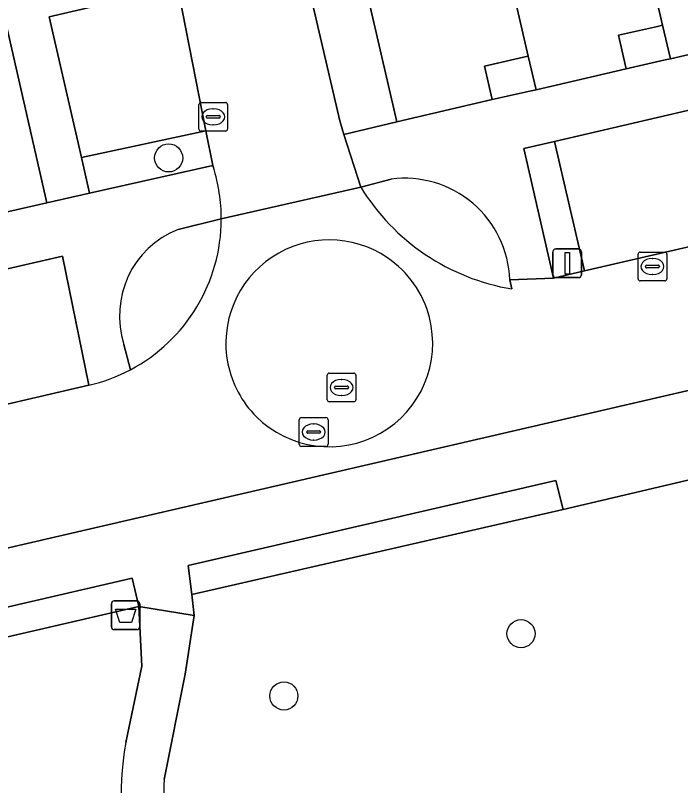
# Model space of a CAD drawing. Extents: x 156412 to 157779, y 382335 to 383768.
# Drawn here: x 157028.03 to 157051.2, y 383143.63 to 383170.43 of the extents above; entities that cross this region are included whole.
import ezdxf

# ---------------------------------------------------------------- set-up
doc = ezdxf.new("R2010")
doc.units = 0
for name, color, linetype in [('IMGEO_Afvalbak', 7, 'Continuous'), ('IMGEO_Berm_groen', 7, 'Continuous'), ('IMGEO_Boom', 7, 'Continuous'), ('IMGEO_Erf', 7, 'Continuous'), ('IMGEO_Groenvoorziening', 7, 'Continuous'), ('IMGEO_Haag', 7, 'Continuous'), ('IMGEO_Kolk', 7, 'Continuous'), ('IMGEO_Lichtmast', 7, 'Continuous'), ('IMGEO_Pand', 7, 'Continuous'), ('IMGEO_Parkeervlak_open', 7, 'Continuous'), ('IMGEO_Rijbaan_lokaal_gesloten', 7, 'Continuous'), ('IMGEO_Rijbaan_lokaal_open', 7, 'Continuous'), ('IMGEO_Rioolput', 7, 'Continuous'), ('IMGEO_Voetpad_halfverhard', 7, 'Continuous'), ('IMGEO_Voetpad_open', 7, 'Continuous')]:
    doc.layers.add(name, color=color, linetype=linetype)

msp = doc.modelspace()

# ---------------------------------------------------------------- linework, layer by layer
at = {"layer": 'IMGEO_Afvalbak'}
for p, q in [((157031.478, 383150.056), (157032.268, 383150.056)), ((157032.268, 383150.056), (157031.478, 383150.056)), ((157031.378, 383149.156), (157031.378, 383149.956)), ((157031.378, 383149.956), (157031.378, 383149.156)), ((157032.368, 383149.956), (157032.368, 383149.156)), ((157032.368, 383149.156), (157032.368, 383149.956)), ((157032.268, 383149.056), (157031.478, 383149.056)), ((157031.478, 383149.056), (157032.268, 383149.056))]:
    msp.add_line(p, q, dxfattribs=at)
msp.add_lwpolyline([(157031.521, 383149.77), (157032.225, 383149.77), (157032.076, 383149.3), (157031.67, 383149.3), (157031.521, 383149.77)], dxfattribs=at)
for centre, start, end in [((157031.478, 383149.956), 90, 180), ((157031.478, 383149.956), 90, 180), ((157032.268, 383149.956), 0, 90), ((157032.268, 383149.956), 360, 90), ((157031.478, 383149.156), 180, 270), ((157031.478, 383149.156), 180, 270), ((157032.268, 383149.156), 270, 0), ((157032.268, 383149.156), 270, 0)]:
    msp.add_arc(centre, 0.1, start, end, dxfattribs=at)
at = {"layer": 'IMGEO_Berm_groen'}
for points in [[(157041.122, 383164.735), (157040.061, 383164.454)], [(157035.204, 383163.347), (157033.698, 383162.985)], [(157045.323, 383160.912), (157045.248, 383161.23)], [(157031.815, 383158.982), (157032.041, 383158.102)]]:
    msp.add_lwpolyline(points, dxfattribs=at)
for centre, radius, start, end in [((157041.586, 383161.1), 3.665, 2.0347, 97.2701), ((157046.586, 383168.468), 7.661, 211.6001, 260.5087), ((157029.267, 383163.351), 5.937, 297.8554, 359.9604), ((157034.896, 383159.977), 3.237, 111.711, 197.9046)]:
    msp.add_arc(centre, radius, start, end, dxfattribs=at)
at = {"layer": 'IMGEO_Boom'}
for centre in [(157033.372, 383165.471), (157045.642, 383148.915), (157037.384, 383146.749)]:
    msp.add_circle(centre, 0.489, dxfattribs=at)
at = {"layer": 'IMGEO_Erf'}
for points in [[(157050.573, 383170.089), (157050.393, 383170.048), (157049.031, 383169.739), (157049.302, 383168.571), (157050.665, 383168.879), (157050.843, 383168.92)], [(157045.894, 383169.013), (157045.725, 383168.975), (157044.364, 383168.669), (157044.635, 383167.501), (157045.997, 383167.806), (157046.164, 383167.845)]]:
    msp.add_lwpolyline(points, close=True, dxfattribs=at)
at = {"layer": 'IMGEO_Groenvoorziening'}
for points in [[(157099.819, 383165.265), (157056.885, 383155.534), (157047.107, 383153.236), (157034.173, 383150.285), (157034.262, 383149.546), (157033.952, 383147.511), (157033.211, 383143.847)], [(157031.884, 383145.128), (157032.439, 383147.79), (157032.335, 383149.866), (156991.556, 383140.436), (156989.583, 383139.981), (156981.969, 383138.165), (156981.737, 383139.184), (156980.504, 383138.895), (156977.146, 383138.108), (156977.364, 383137.162), (156977.819, 383135.185), (156978.944, 383135.438), (156981.174, 383135.958), (156982.405, 383136.246), (156986.103, 383137.108), (156990.025, 383120.292), (156982.866, 383118.622), (156981.694, 383118.337), (156982.17, 383116.267), (156988.65, 383116.166)]]:
    msp.add_lwpolyline(points, dxfattribs=at)
for points in [[(157034.173, 383150.285), (157047.107, 383153.236), (157046.855, 383154.243), (157034.053, 383151.294)], [(156991.556, 383140.436), (157032.335, 383149.866), (157032.105, 383150.853), (156991.321, 383141.408)]]:
    msp.add_lwpolyline(points, close=True, dxfattribs=at)
for centre, radius, start, end in [((157040.469, 383143.447), 8.748, 168.9204, 235.0525), ((157040.196, 383143.422), 6.998, 176.5142, 230.0881)]:
    msp.add_arc(centre, radius, start, end, dxfattribs=at)
at = {"layer": 'IMGEO_Haag'}
for points in [[(157034.173, 383150.285), (157047.107, 383153.236), (157046.855, 383154.243), (157034.053, 383151.294)], [(156991.556, 383140.436), (157032.335, 383149.866), (157032.105, 383150.853), (156991.321, 383141.408)]]:
    msp.add_lwpolyline(points, close=True, dxfattribs=at)
at = {"layer": 'IMGEO_Kolk'}
for p, q in [((157034.498, 383167.403), (157035.35, 383167.403)), ((157034.423, 383166.477), (157034.423, 383167.329)), ((157034.911, 383167.183), (157034.936, 383167.183)), ((157035.424, 383167.329), (157035.424, 383166.477)), ((157034.682, 383166.897), (157034.682, 383166.909)), ((157035.12, 383166.86), (157034.722, 383166.86)), ((157034.725, 383166.946), (157035.123, 383166.946)), ((157035.166, 383166.909), (157035.166, 383166.897)), ((157034.934, 383166.623), (157034.909, 383166.623)), ((157035.35, 383166.403), (157034.498, 383166.403)), ((157049.718, 383161.268), (157049.718, 383162.12)), ((157049.793, 383162.194), (157050.645, 383162.194)), ((157050.719, 383162.12), (157050.719, 383161.268)), ((157050.206, 383161.974), (157050.231, 383161.974)), ((157049.977, 383161.688), (157049.977, 383161.7)), ((157050.415, 383161.651), (157050.017, 383161.651)), ((157050.02, 383161.737), (157050.418, 383161.737)), ((157050.461, 383161.7), (157050.461, 383161.688)), ((157050.229, 383161.414), (157050.204, 383161.414)), ((157050.645, 383161.194), (157049.793, 383161.194))]:
    msp.add_line(p, q, dxfattribs=at)
for points in [[(157034.498, 383167.403), (157035.35, 383167.403)], [(157034.423, 383166.477), (157034.423, 383167.329)], [(157035.424, 383167.329), (157035.424, 383166.477)], [(157035.35, 383166.403), (157034.498, 383166.403)], [(157049.718, 383161.268), (157049.718, 383162.12)], [(157049.793, 383162.194), (157050.645, 383162.194)], [(157050.719, 383162.12), (157050.719, 383161.268)], [(157050.645, 383161.194), (157049.793, 383161.194)]]:
    msp.add_lwpolyline(points, dxfattribs=at)
for centre, radius, start, end in [((157034.5, 383167.327), 0.0765, 91.552, 178.448), ((157034.5, 383167.327), 0.0765, 91.552, 178.448), ((157035.348, 383167.327), 0.0765, 1.552, 88.448), ((157035.348, 383167.327), 0.0765, 1.552, 88.448), ((157034.722, 383166.906), 0.0403, 85.8775, 175.7526), ((157034.719, 383166.896), 0.0366, 178.938, 274.7102), ((157035.123, 383166.903), 0.043, 264.8664, 352.4533), ((157035.127, 383166.908), 0.0386, 1.7309, 96.639), ((157034.5, 383166.479), 0.0765, 181.552, 268.448), ((157034.5, 383166.479), 0.0765, 181.552, 268.448), ((157035.348, 383166.479), 0.0765, 271.552, 358.448), ((157035.348, 383166.479), 0.0765, 271.552, 358.448), ((157049.795, 383162.118), 0.0765, 91.552, 178.448), ((157049.795, 383162.118), 0.0765, 91.552, 178.448), ((157050.643, 383162.118), 0.0765, 1.552, 88.448), ((157050.643, 383162.118), 0.0765, 1.552, 88.448), ((157050.017, 383161.697), 0.0403, 85.8775, 175.7526), ((157050.014, 383161.687), 0.0366, 178.938, 274.7102), ((157050.418, 383161.694), 0.043, 264.8664, 352.4533), ((157050.422, 383161.699), 0.0386, 1.7309, 96.639), ((157049.795, 383161.27), 0.0765, 181.552, 268.448), ((157049.795, 383161.27), 0.0765, 181.552, 268.448), ((157050.643, 383161.27), 0.0765, 271.552, 358.448), ((157050.643, 383161.27), 0.0765, 271.552, 358.448)]:
    msp.add_arc(centre, radius, start, end, dxfattribs=at)
for centre, major_axis, ratio, start_param, end_param in [((157034.91, 383166.903), (-0.387, 0.002), 0.722429, 4.712389, 7.853982), ((157034.935, 383166.903), (-0.39, 0.002), 0.717154, 1.570796, 4.712389), ((157050.205, 383161.694), (-0.387, 0.002), 0.722429, 4.712389, 7.853982), ((157050.23, 383161.694), (-0.39, 0.002), 0.717154, 1.570796, 4.712389)]:
    msp.add_ellipse(centre, major_axis=major_axis, ratio=ratio, start_param=start_param, end_param=end_param, dxfattribs=at)
at = {"layer": 'IMGEO_Lichtmast'}
for p, q in [((157046.854, 383162.306), (157047.644, 383162.306)), ((157047.644, 383162.306), (157046.854, 383162.306)), ((157046.754, 383161.406), (157046.754, 383162.206)), ((157046.754, 383162.206), (157046.754, 383161.406)), ((157047.744, 383162.206), (157047.744, 383161.406)), ((157047.744, 383161.406), (157047.744, 383162.206)), ((157047.644, 383161.306), (157046.854, 383161.306)), ((157046.854, 383161.306), (157047.644, 383161.306))]:
    msp.add_line(p, q, dxfattribs=at)
msp.add_lwpolyline([(157047.174, 383162.181), (157047.324, 383162.181), (157047.324, 383161.431), (157047.174, 383161.431), (157047.174, 383162.181)], dxfattribs=at)
for centre, start, end in [((157046.854, 383162.206), 90, 180), ((157046.854, 383162.206), 90, 180), ((157047.644, 383162.206), 0, 90), ((157047.644, 383162.206), 360, 90), ((157046.854, 383161.406), 180, 270), ((157046.854, 383161.406), 180, 270), ((157047.644, 383161.406), 270, 0), ((157047.644, 383161.406), 270, 0)]:
    msp.add_arc(centre, 0.1, start, end, dxfattribs=at)
at = {"layer": 'IMGEO_Pand'}
for points in [[(157052.483, 383183.15), (157047.807, 383182.069), (157050.573, 383170.089), (157050.843, 383168.92), (157053.991, 383169.648), (157053.719, 383170.817), (157055.078, 383171.142), (157055.248, 383171.183)], [(157047.807, 383182.069), (157043.13, 383180.988), (157045.894, 383169.013), (157046.164, 383167.845), (157049.302, 383168.571), (157049.031, 383169.739), (157050.393, 383170.048), (157050.573, 383170.089)], [(157043.13, 383180.988), (157038.271, 383179.864), (157041.316, 383166.728), (157044.635, 383167.501), (157044.364, 383168.669), (157045.725, 383168.975), (157045.894, 383169.013)], [(157026.12, 383177.062), (157021.206, 383175.93), (157023.973, 383163.948), (157024.193, 383164.001), (157025.54, 383164.327), (157025.809, 383163.157), (157029.133, 383163.903)]]:
    msp.add_lwpolyline(points, close=True, dxfattribs=at)
at = {"layer": 'IMGEO_Parkeervlak_open'}
for points in [[(157033.733, 383171.154), (157033.672, 383171.419), (157029.206, 383170.377), (157030.335, 383165.486), (157034.669, 383166.415)], [(157051.594, 383167.153), (157046.81, 383166.048), (157047.855, 383161.537), (157052.638, 383162.644)], [(157029.671, 383162.052), (157024.669, 383160.899), (157025.694, 383156.43), (157030.587, 383157.563)]]:
    msp.add_lwpolyline(points, close=True, dxfattribs=at)
at = {"layer": 'IMGEO_Rijbaan_lokaal_gesloten'}
for points in [[(157022.852, 383217.466), (157023.761, 383214.407), (157023.935, 383213.667), (157024.156, 383212.726), (157024.745, 383210.216), (157025.515, 383206.96), (157027.143, 383199.867), (157027.51, 383198.266), (157028.648, 383193.311), (157028.883, 383192.287), (157029.433, 383189.888), (157029.679, 383188.816), (157030.805, 383183.912), (157031.054, 383182.828), (157031.628, 383180.327), (157032.052, 383178.478), (157032.633, 383175.945), (157032.88, 383174.872), (157033.445, 383172.408), (157033.672, 383171.419), (157033.733, 383171.154), (157034.669, 383166.415), (157034.908, 383165.203), (157034.929, 383165.139)], [(157035.204, 383163.347), (157040.061, 383164.454), (157039.477, 383166.29), (157039.327, 383166.762), (157029.007, 383211.056)], [(157097.832, 383173.095), (157096.611, 383172.813), (157094.31, 383172.281), (157093.263, 383172.038), (157085.995, 383170.358), (157084.216, 383169.946), (157081.88, 383169.406), (157080.825, 383169.162), (157076.513, 383168.165), (157075.006, 383167.816), (157068.798, 383166.381), (157066.949, 383165.953), (157063.723, 383165.207), (157062.794, 383164.992), (157060.699, 383164.508), (157059.575, 383164.248), (157054.13, 383162.988), (157052.638, 383162.644), (157047.855, 383161.537), (157046.772, 383161.287), (157045.248, 383161.23), (157045.323, 383160.912)], [(156976.978, 383145.145), (156978.188, 383140.425), (156980.132, 383140.879), (157098.962, 383168.364)], [(157040.061, 383164.454), (157035.204, 383163.347)], [(157030.587, 383157.563), (157025.694, 383156.43), (157024.751, 383156.212), (157022.286, 383155.642), (157021.295, 383155.412), (157017.985, 383154.646), (157016.642, 383154.335), (157008.821, 383152.525), (157007.664, 383152.257), (157005.574, 383151.773), (157004.561, 383151.539), (157000, 383150.483), (156999.584, 383150.387), (156997.774, 383149.968), (156988.77, 383147.884), (156987.571, 383147.606), (156985.354, 383147.093), (156984.338, 383146.858), (156979.61, 383145.764), (156978.64, 383145.539), (156978.229, 383145.444)]]:
    msp.add_lwpolyline(points, dxfattribs=at)
for centre, radius, start, end in [((157029.261, 383163.352), 5.943, 359.9515, 17.4976), ((157046.586, 383168.468), 7.661, 211.6001, 260.5087), ((157029.267, 383163.351), 5.937, 297.8554, 359.9604), ((157038.965, 383159.02), 3.601, 55.8257, 191.4352), ((157038.969, 383159.022), 3.597, 14.4511, 55.8542), ((157038.965, 383159.02), 3.601, 224.995, 14.4743), ((157038.953, 383159.013), 3.587, 191.3727, 225.0608), ((157029.266, 383163.357), 5.943, 282.8433, 297.8363)]:
    msp.add_arc(centre, radius, start, end, dxfattribs=at)
at = {"layer": 'IMGEO_Rijbaan_lokaal_open'}
for centre, radius, start, end in [((157038.965, 383159.02), 3.601, 55.8257, 191.4352), ((157038.969, 383159.022), 3.597, 14.4511, 55.8542), ((157038.965, 383159.02), 3.601, 224.995, 14.4743), ((157038.953, 383159.013), 3.587, 191.3727, 225.0608)]:
    msp.add_arc(centre, radius, start, end, dxfattribs=at)
at = {"layer": 'IMGEO_Rioolput'}
for p, q in [((157038.891, 383157.058), (157038.891, 383157.91)), ((157038.966, 383157.984), (157039.818, 383157.984)), ((157039.379, 383157.764), (157039.404, 383157.764)), ((157039.892, 383157.91), (157039.892, 383157.058)), ((157039.15, 383157.478), (157039.15, 383157.49)), ((157039.193, 383157.527), (157039.591, 383157.527)), ((157039.634, 383157.49), (157039.634, 383157.478)), ((157039.588, 383157.441), (157039.19, 383157.441)), ((157039.818, 383156.984), (157038.966, 383156.984)), ((157039.402, 383157.204), (157039.377, 383157.204)), ((157037.996, 383156.434), (157038.848, 383156.434)), ((157037.921, 383155.508), (157037.921, 383156.36)), ((157038.409, 383156.214), (157038.434, 383156.214)), ((157038.922, 383156.36), (157038.922, 383155.508)), ((157038.18, 383155.928), (157038.18, 383155.94)), ((157038.618, 383155.891), (157038.22, 383155.891)), ((157038.223, 383155.977), (157038.621, 383155.977)), ((157038.664, 383155.94), (157038.664, 383155.928)), ((157038.432, 383155.654), (157038.407, 383155.654)), ((157038.848, 383155.434), (157037.996, 383155.434))]:
    msp.add_line(p, q, dxfattribs=at)
for points in [[(157038.891, 383157.058), (157038.891, 383157.91)], [(157038.966, 383157.984), (157039.818, 383157.984)], [(157039.892, 383157.91), (157039.892, 383157.058)], [(157039.818, 383156.984), (157038.966, 383156.984)], [(157037.996, 383156.434), (157038.848, 383156.434)], [(157037.921, 383155.508), (157037.921, 383156.36)], [(157038.922, 383156.36), (157038.922, 383155.508)], [(157038.848, 383155.434), (157037.996, 383155.434)]]:
    msp.add_lwpolyline(points, dxfattribs=at)
for centre, radius, start, end in [((157038.968, 383157.908), 0.0765, 91.552, 178.448), ((157038.968, 383157.908), 0.0765, 91.552, 178.448), ((157039.816, 383157.908), 0.0765, 1.552, 88.448), ((157039.816, 383157.908), 0.0765, 1.552, 88.448), ((157039.19, 383157.487), 0.0403, 85.8775, 175.7526), ((157039.187, 383157.477), 0.0366, 178.938, 274.7102), ((157039.591, 383157.484), 0.043, 264.8664, 352.4533), ((157039.595, 383157.489), 0.0386, 1.7309, 96.639), ((157038.968, 383157.06), 0.0765, 181.552, 268.448), ((157038.968, 383157.06), 0.0765, 181.552, 268.448), ((157039.816, 383157.06), 0.0765, 271.552, 358.448), ((157039.816, 383157.06), 0.0765, 271.552, 358.448), ((157037.998, 383156.358), 0.0765, 91.552, 178.448), ((157037.998, 383156.358), 0.0765, 91.552, 178.448), ((157038.846, 383156.358), 0.0765, 1.552, 88.448), ((157038.846, 383156.358), 0.0765, 1.552, 88.448), ((157038.22, 383155.937), 0.0403, 85.8775, 175.7526), ((157038.217, 383155.927), 0.0366, 178.938, 274.7102), ((157038.621, 383155.934), 0.043, 264.8664, 352.4533), ((157038.625, 383155.939), 0.0386, 1.7309, 96.639), ((157037.998, 383155.51), 0.0765, 181.552, 268.448), ((157037.998, 383155.51), 0.0765, 181.552, 268.448), ((157038.846, 383155.51), 0.0765, 271.552, 358.448), ((157038.846, 383155.51), 0.0765, 271.552, 358.448)]:
    msp.add_arc(centre, radius, start, end, dxfattribs=at)
for centre, major_axis, ratio, start_param, end_param in [((157039.378, 383157.484), (-0.387, 0.002), 0.722429, 4.712389, 7.853982), ((157039.403, 383157.484), (-0.39, 0.002), 0.717154, 1.570796, 4.712389), ((157038.408, 383155.934), (-0.387, 0.002), 0.722429, 4.712389, 7.853982), ((157038.433, 383155.934), (-0.39, 0.002), 0.717154, 1.570796, 4.712389)]:
    msp.add_ellipse(centre, major_axis=major_axis, ratio=ratio, start_param=start_param, end_param=end_param, dxfattribs=at)
at = {"layer": 'IMGEO_Voetpad_halfverhard'}
msp.add_lwpolyline([(157033.211, 383143.847), (157033.952, 383147.511), (157034.262, 383149.546), (157032.335, 383149.866), (157032.439, 383147.79), (157031.884, 383145.128)], dxfattribs=at)
for centre, radius, start, end in [((157040.469, 383143.447), 8.748, 168.9204, 235.0525), ((157040.196, 383143.422), 6.998, 176.5142, 230.0881)]:
    msp.add_arc(centre, radius, start, end, dxfattribs=at)
at = {"layer": 'IMGEO_Voetpad_open'}
for points in [[(157028.194, 383214.389), (157029.007, 383211.056), (157039.327, 383166.762), (157039.477, 383166.29), (157041.316, 383166.728), (157038.271, 383179.864)], [(157019.502, 383205.715), (157025.67, 383179.012), (157026.12, 383177.062), (157029.133, 383163.903), (157030.621, 383164.249), (157030.335, 383165.486), (157029.206, 383170.377), (157033.672, 383171.419), (157033.445, 383172.408), (157028.977, 383171.367), (157028.403, 383173.854), (157032.88, 383174.872), (157032.633, 383175.945), (157028.169, 383174.867), (157027.579, 383177.422), (157032.052, 383178.478), (157031.628, 383180.327), (157027.15, 383179.282), (157026.57, 383181.794), (157031.054, 383182.828), (157030.805, 383183.912), (157026.316, 383182.894), (157025.184, 383187.796)], [(157053.991, 383169.648), (157050.843, 383168.92), (157050.665, 383168.879), (157049.302, 383168.571), (157046.164, 383167.845), (157045.997, 383167.806), (157044.635, 383167.501), (157041.316, 383166.728), (157039.477, 383166.29), (157040.061, 383164.454), (157041.122, 383164.735)], [(157045.248, 383161.23), (157046.772, 383161.287), (157045.734, 383165.799), (157046.81, 383166.048), (157051.594, 383167.153)], [(157034.929, 383165.139), (157034.908, 383165.203), (157030.621, 383164.249), (157029.133, 383163.903), (157025.809, 383163.157), (157024.243, 383162.781), (157021.148, 383162.071), (157019.565, 383161.703), (157016.475, 383160.997), (157014.886, 383160.63), (157011.788, 383159.917), (157008.003, 383159.051)], [(157033.698, 383162.985), (157035.204, 383163.347)], [(157003.488, 383156.015), (157004.561, 383151.539), (157005.574, 383151.773), (157004.5, 383156.249), (157006.615, 383156.736), (157007.664, 383152.257), (157008.821, 383152.525), (157007.798, 383157.009), (157015.615, 383158.811), (157016.642, 383154.335), (157017.985, 383154.646), (157016.972, 383159.124), (157020.25, 383159.88), (157021.295, 383155.412), (157022.286, 383155.642), (157021.259, 383160.113), (157023.701, 383160.676), (157024.751, 383156.212), (157025.694, 383156.43), (157024.669, 383160.899), (157029.671, 383162.052), (157030.587, 383157.563)], [(157032.041, 383158.102), (157031.815, 383158.982)]]:
    msp.add_lwpolyline(points, dxfattribs=at)
for points in [[(157032.105, 383150.853), (157032.335, 383149.866), (157034.262, 383149.546), (157034.173, 383150.285), (157034.053, 383151.294), (157046.855, 383154.243), (157047.107, 383153.236), (157056.885, 383155.534), (157056.651, 383156.504), (157099.395, 383166.395), (157098.962, 383168.364), (156980.132, 383140.879), (156978.188, 383140.425), (156976.585, 383140.05), (156974.653, 383139.714), (156975.12, 383137.633), (156977.146, 383138.108), (156980.504, 383138.895), (156981.737, 383139.184), (156989.359, 383140.97), (156989.583, 383139.981), (156991.556, 383140.436), (156991.321, 383141.408)], [(157034.908, 383165.203), (157034.669, 383166.415), (157030.335, 383165.486), (157030.621, 383164.249)], [(157046.81, 383166.048), (157045.734, 383165.799), (157046.772, 383161.287), (157047.855, 383161.537)]]:
    msp.add_lwpolyline(points, close=True, dxfattribs=at)
for centre, radius, start, end in [((157029.261, 383163.352), 5.943, 359.9515, 17.4976), ((157041.586, 383161.1), 3.665, 2.0347, 97.2701), ((157034.896, 383159.977), 3.237, 111.711, 197.9046), ((157029.266, 383163.357), 5.943, 282.8433, 297.8363)]:
    msp.add_arc(centre, radius, start, end, dxfattribs=at)

doc.saveas('drawing.dxf')
